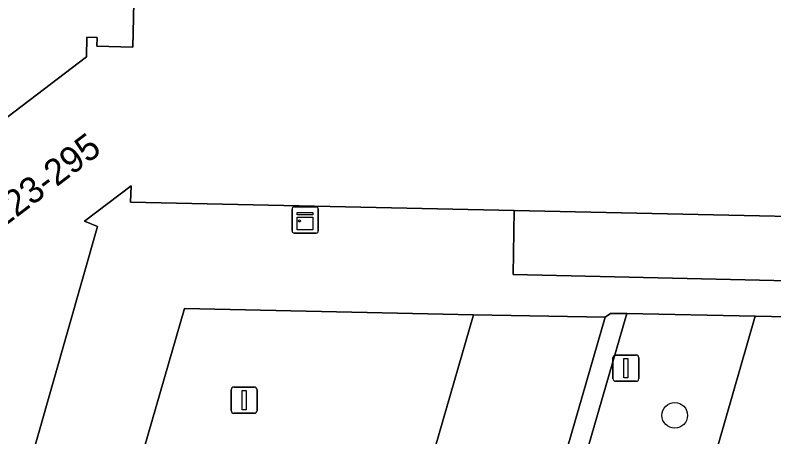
# Model space of a CAD drawing. Extents: x 159817 to 160765, y 380688 to 381638.
# Drawn here: x 160439.6 to 160468.62, y 381190.36 to 381206.49 of the extents above; entities that cross this region are included whole.
import ezdxf

# ---------------------------------------------------------------- set-up
doc = ezdxf.new("R2010")
doc.units = 0
for name, color, linetype in [('IMGEO_Boom', 7, 'Continuous'), ('IMGEO_Erf', 7, 'Continuous'), ('IMGEO_Groenvoorziening', 7, 'Continuous'), ('IMGEO_Kast', 7, 'Continuous'), ('IMGEO_Lichtmast', 7, 'Continuous'), ('IMGEO_Pand', 7, 'Continuous'), ('IMGEO_Pand_nummerreeks', 7, 'Continuous'), ('IMGEO_Parkeervlak_open', 7, 'Continuous'), ('IMGEO_Rijbaan_lokaal_open', 7, 'Continuous'), ('IMGEO_Voetpad_open', 7, 'Continuous')]:
    doc.layers.add(name, color=color, linetype=linetype)

msp = doc.modelspace()

# ---------------------------------------------------------------- linework, layer by layer
at = {"layer": 'IMGEO_Boom'}
msp.add_circle((160464.834, 381191.186), 0.489, dxfattribs=at)
at = {"layer": 'IMGEO_Erf'}
msp.add_lwpolyline([(160458.689, 381199.024), (160458.658, 381196.573), (160478.612, 381196.12), (160478.626, 381198.594)], close=True, dxfattribs=at)
at = {"layer": 'IMGEO_Groenvoorziening'}
for points in [[(160451.648, 381155.901), (160456.341, 381154.771), (160467.91, 381194.975), (160463.004, 381195.079)], [(160488.085, 381194.577), (160467.91, 381194.975), (160456.341, 381154.771), (160475.327, 381150.131)]]:
    msp.add_lwpolyline(points, close=True, dxfattribs=at)
at = {"layer": 'IMGEO_Kast'}
for p, q in [((160450.271, 381199.157), (160451.112, 381199.157)), ((160451.112, 381199.157), (160450.271, 381199.157)), ((160450.196, 381198.232), (160450.196, 381199.073)), ((160450.196, 381199.073), (160450.196, 381198.232)), ((160451.196, 381199.082), (160451.196, 381198.241)), ((160451.196, 381198.241), (160451.196, 381199.082)), ((160451.121, 381198.157), (160450.28, 381198.157)), ((160450.28, 381198.157), (160451.121, 381198.157))]:
    msp.add_line(p, q, dxfattribs=at)
for points in [[(160450.391, 381198.947), (160450.991, 381198.947), (160450.991, 381198.862), (160450.391, 381198.862), (160450.391, 381198.947)], [(160450.391, 381198.772), (160450.991, 381198.772), (160450.991, 381198.283), (160450.391, 381198.283), (160450.391, 381198.772)]]:
    msp.add_lwpolyline(points, dxfattribs=at)
msp.add_circle((160450.475, 381198.621), 0.0377, dxfattribs=at)
for centre, start, end in [((160450.274, 381199.079), 92.4484, 184.2845), ((160450.274, 381199.079), 92.4484, 184.2845), ((160451.118, 381199.079), 2.4484, 94.2845), ((160451.118, 381199.079), 2.4484, 94.2845), ((160450.274, 381198.235), 182.4484, 274.2845), ((160450.274, 381198.235), 182.4484, 274.2845), ((160451.118, 381198.235), 272.4484, 4.2845), ((160451.118, 381198.235), 272.4484, 4.2845)]:
    msp.add_arc(centre, 0.0779, start, end, dxfattribs=at)
at = {"layer": 'IMGEO_Lichtmast'}
for p, q in [((160462.468, 381192.59), (160462.468, 381193.39)), ((160462.468, 381193.39), (160462.468, 381192.59)), ((160462.568, 381193.49), (160463.358, 381193.49)), ((160463.358, 381193.49), (160462.568, 381193.49)), ((160463.458, 381193.39), (160463.458, 381192.59)), ((160463.458, 381192.59), (160463.458, 381193.39)), ((160463.358, 381192.49), (160462.568, 381192.49)), ((160462.568, 381192.49), (160463.358, 381192.49)), ((160447.966, 381192.267), (160448.756, 381192.267)), ((160448.756, 381192.267), (160447.966, 381192.267)), ((160447.866, 381191.367), (160447.866, 381192.167)), ((160447.866, 381192.167), (160447.866, 381191.367)), ((160448.856, 381192.167), (160448.856, 381191.367)), ((160448.856, 381191.367), (160448.856, 381192.167)), ((160448.756, 381191.267), (160447.966, 381191.267)), ((160447.966, 381191.267), (160448.756, 381191.267))]:
    msp.add_line(p, q, dxfattribs=at)
for points in [[(160462.888, 381193.365), (160463.038, 381193.365), (160463.038, 381192.615), (160462.888, 381192.615), (160462.888, 381193.365)], [(160448.286, 381192.142), (160448.436, 381192.142), (160448.436, 381191.392), (160448.286, 381191.392), (160448.286, 381192.142)]]:
    msp.add_lwpolyline(points, dxfattribs=at)
for centre, start, end in [((160462.568, 381193.39), 90, 180), ((160462.568, 381193.39), 90, 180), ((160463.358, 381193.39), 0, 90), ((160463.358, 381193.39), 360, 90), ((160462.568, 381192.59), 180, 270), ((160462.568, 381192.59), 180, 270), ((160463.358, 381192.59), 270, 0), ((160463.358, 381192.59), 270, 0), ((160447.966, 381192.167), 90, 180), ((160447.966, 381192.167), 90, 180), ((160448.756, 381192.167), 0, 90), ((160448.756, 381192.167), 360, 90), ((160447.966, 381191.367), 180, 270), ((160447.966, 381191.367), 180, 270), ((160448.756, 381191.367), 270, 0), ((160448.756, 381191.367), 270, 0)]:
    msp.add_arc(centre, 0.1, start, end, dxfattribs=at)
at = {"layer": 'IMGEO_Pand'}
msp.add_lwpolyline([(160435.52, 381173.081), (160439.903, 381188.428), (160442.752, 381198.405), (160442.255, 381198.614), (160444.034, 381199.967), (160444.02, 381199.341), (160458.689, 381199.024), (160478.626, 381198.594), (160493.349, 381198.276), (160493.535, 381198.272), (160493.619, 381202.165), (160496.32, 381202.106), (160496.438, 381207.555), (160496.248, 381207.559), (160444.177, 381208.684), (160444.103, 381205.275), (160442.732, 381205.305), (160442.739, 381205.64), (160442.35, 381205.648), (160442.333, 381204.902), (160437.934, 381201.555)], dxfattribs=at)
at = {"layer": 'IMGEO_Parkeervlak_open'}
msp.add_lwpolyline([(160450.959, 381156.208), (160462.173, 381194.94), (160457.138, 381195.032), (160450.57, 381172.342), (160446.358, 381157.809), (160446.216, 381157.374)], close=True, dxfattribs=at)
at = {"layer": 'IMGEO_Rijbaan_lokaal_open'}
msp.add_lwpolyline([(160440.079, 381158.862), (160440.286, 381158.844), (160440.565, 381158.772), (160446.216, 381157.374), (160446.358, 381157.809), (160450.57, 381172.342), (160457.138, 381195.032), (160446.078, 381195.278), (160444.384, 381189.407), (160448.639, 381188.174), (160446.156, 381179.837), (160440.45, 381160.144)], close=True, dxfattribs=at)
at = {"layer": 'IMGEO_Voetpad_open'}
for points in [[(160442.333, 381204.902), (160442.35, 381205.648), (160442.739, 381205.64), (160442.732, 381205.305), (160444.103, 381205.275), (160444.177, 381208.684), (160444.38, 381212.815), (160433.456, 381213.071)], [(160417.493, 381160.889), (160421.685, 381159.51), (160430.618, 381156.923), (160433.861, 381168.049), (160431.532, 381168.714), (160429.379, 381161.333), (160422.563, 381163.31), (160423.911, 381168.099), (160433.345, 381201.136), (160437.138, 381200.053), (160437.464, 381201.195), (160437.252, 381201.413), (160437.307, 381201.818), (160437.934, 381201.555), (160442.333, 381204.902)]]:
    msp.add_lwpolyline(points, dxfattribs=at)
for points in [[(160493.535, 381198.272), (160493.349, 381198.276), (160478.626, 381198.594), (160478.612, 381196.12), (160458.658, 381196.573), (160458.689, 381199.024), (160444.02, 381199.341), (160444.034, 381199.967), (160442.255, 381198.614), (160442.752, 381198.405), (160439.903, 381188.428), (160442.271, 381187.737), (160437.835, 381172.402), (160435.52, 381173.081), (160434.066, 381167.99), (160433.861, 381168.049), (160430.618, 381156.923), (160430.636, 381156.918), (160450.057, 381152.144), (160456.63, 381150.554), (160458.476, 381150.116), (160478.153, 381145.295), (160478.424, 381145.229)], [(160475.327, 381150.131), (160456.341, 381154.771), (160451.648, 381155.901), (160451.066, 381156.054), (160450.959, 381156.208), (160446.216, 381157.374), (160440.565, 381158.772), (160440.286, 381158.844), (160440.079, 381158.862), (160440.45, 381160.144), (160438.038, 381160.822), (160436.911, 381156.947), (160433.064, 381158), (160434.164, 381161.819), (160436.244, 381161.308), (160444.384, 381189.407), (160446.078, 381195.278), (160457.138, 381195.032), (160462.173, 381194.94), (160462.377, 381195.081), (160463.004, 381195.079), (160467.91, 381194.975), (160488.085, 381194.577)], [(160463.004, 381195.079), (160462.377, 381195.081), (160462.173, 381194.94), (160450.959, 381156.208), (160451.066, 381156.054), (160451.648, 381155.901)]]:
    msp.add_lwpolyline(points, close=True, dxfattribs=at)

# ---------------------------------------------------------------- texts
at = {"layer": 'IMGEO_Pand_nummerreeks'}
msp.add_text('223-295', height=1, rotation=37.2659, dxfattribs=at).set_placement((160439.056, 381198.287))

doc.saveas('drawing.dxf')
